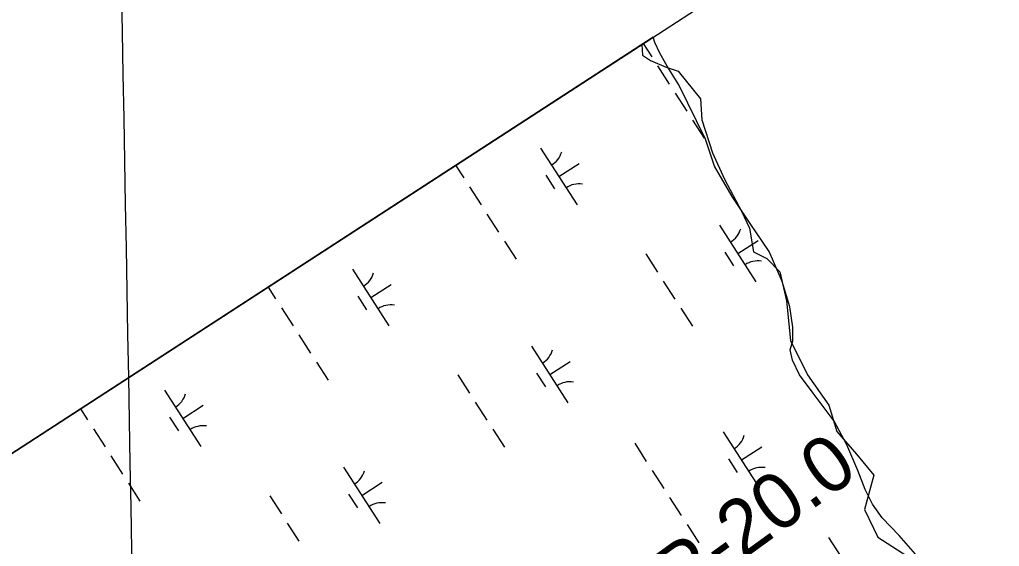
# Model space of a CAD drawing. Extents: x 3937982 to 3958556, y 219448 to 241894.
# Drawn here: x 3945866 to 3946595, y 237406 to 237798 of the extents above; entities that cross this region are included whole.
import ezdxf

# ---------------------------------------------------------------- set-up
doc = ezdxf.new("R2010")
doc.units = 0
for name, color, linetype in [('V-GRID-FRAM', 7, 'Continuous'), ('V-GRID-MAJR', 7, 'Continuous'), ('V-RIVR-EDGE', 7, 'Continuous'), ('V-RIVR-RANG-IDEN', 7, 'Continuous'), ('V-WETL-SWMP', 7, 'Continuous')]:
    doc.layers.add(name, color=color, linetype=linetype)

msp = doc.modelspace()

# ---------------------------------------------------------------- linework, layer by layer
at = {"layer": 'V-GRID-FRAM'}
msp.add_lwpolyline([(3948998.173, 239513.74), (3957109.469, 226912.286), (3949780.097, 222173.81), (3941699.799, 234772.334), (3948998.173, 239513.74)], dxfattribs=at)
at = {"layer": 'V-GRID-MAJR'}
msp.add_spline([(3946136.867, 227095.12), (3946078.329, 230314.506), (3945968.142, 236374.431), (3945930.73, 238431.955)], degree=3, dxfattribs=at)
at = {"layer": 'V-RIVR-EDGE'}
msp.add_lwpolyline([(3946328.808, 237779.581), (3946329.193, 237771.499), (3946335.09, 237767.567), (3946346.885, 237762.653), (3946355.731, 237759.704), (3946372.44, 237739.063), (3946373.423, 237723.337), (3946381.286, 237698.765), (3946390.132, 237679.107), (3946402.91, 237655.517), (3946408.807, 237642.74), (3946411.756, 237625.047), (3946421.585, 237620.133), (3946431.414, 237610.304), (3946436.328, 237588.68), (3946439.277, 237559.193), (3946452.055, 237533.638), (3946467.781, 237511.032), (3946473.678, 237491.374), (3946488.422, 237474.664), (3946501.2, 237458.938), (3946494.319, 237433.383), (3946504.148, 237412.742), (3946525.772, 237398.981)], dxfattribs=at)
at = {"layer": 'V-WETL-SWMP'}
for p, q in [((3946337.199, 237785.032), (3945476.899, 237226.136)), ((3946329.708, 237780.165), (3946336.107, 237770.224)), ((3946338.465, 237781.058), (3946337.199, 237785.032)), ((3946342.206, 237772.962), (3946338.465, 237781.058)), ((3946347.503, 237763.446), (3946342.206, 237772.962)), ((3946340.437, 237763.497), (3946349.097, 237750.043)), ((3946356.239, 237749.51), (3946347.503, 237763.446)), ((3946353.427, 237743.316), (3946362.086, 237729.862)), ((3946375.994, 237709.014), (3946356.239, 237749.51)), ((3946366.416, 237723.135), (3946375.076, 237709.682)), ((3946382.898, 237688.807), (3946375.994, 237709.014)), ((3946253.444, 237702.243), (3946280.507, 237660.2)), ((3946190.22, 237689.546), (3946196.239, 237680.194)), ((3946266.976, 237681.221), (3946282.111, 237690.964)), ((3946395.893, 237666.243), (3946382.898, 237688.807)), ((3946257.24, 237682.091), (3946263.735, 237672)), ((3946200.569, 237673.467), (3946209.229, 237660.014)), ((3946409.271, 237646.124), (3946395.893, 237666.243)), ((3946213.559, 237653.287), (3946222.219, 237639.833)), ((3946386.574, 237644.945), (3946413.636, 237602.901)), ((3946423.339, 237625.296), (3946409.271, 237646.124)), ((3946400.105, 237623.923), (3946415.24, 237633.665)), ((3946226.549, 237633.106), (3946235.209, 237619.652)), ((3946331.708, 237623.547), (3946340.368, 237610.094)), ((3946390.37, 237624.792), (3946396.865, 237614.702)), ((3946433.191, 237603.124), (3946423.339, 237625.296)), ((3946113.577, 237612.214), (3946140.64, 237570.17)), ((3946050.732, 237598.928), (3946056.372, 237590.165)), ((3946127.108, 237591.192), (3946142.244, 237600.934)), ((3946344.698, 237603.367), (3946353.357, 237589.913)), ((3946438.887, 237584.156), (3946433.191, 237603.124)), ((3946117.373, 237592.061), (3946123.868, 237581.971)), ((3946060.702, 237583.438), (3946069.362, 237569.984)), ((3946357.687, 237583.186), (3946366.347, 237569.732)), ((3946441.136, 237569.082), (3946438.887, 237584.156)), ((3946441.002, 237558.938), (3946441.136, 237569.082)), ((3946073.692, 237563.257), (3946082.352, 237549.803)), ((3946246.706, 237554.915), (3946273.769, 237512.872)), ((3946439.165, 237552.315), (3946441.002, 237558.938)), ((3946440.812, 237544.596), (3946439.165, 237552.315)), ((3946086.682, 237543.076), (3946095.342, 237529.623)), ((3946260.238, 237533.893), (3946275.373, 237543.636)), ((3946445.915, 237533.683), (3946440.812, 237544.596)), ((3946191.84, 237533.518), (3946200.5, 237520.064)), ((3946250.502, 237534.763), (3946256.997, 237524.672)), ((3946456.228, 237519.901), (3946445.915, 237533.683)), ((3945973.71, 237522.184), (3946000.772, 237480.141)), ((3946471.695, 237499.055), (3946456.228, 237519.901)), ((3945987.241, 237501.162), (3946002.377, 237510.905)), ((3946204.83, 237513.337), (3946213.49, 237499.883)), ((3945911.244, 237508.309), (3945916.505, 237500.135)), ((3945977.506, 237502.032), (3945984.001, 237491.941)), ((3946481.257, 237481.435), (3946471.695, 237499.055)), ((3945920.835, 237493.408), (3945929.495, 237479.955)), ((3946217.82, 237493.156), (3946226.48, 237479.703)), ((3946389.272, 237491.225), (3946416.335, 237449.182)), ((3946323.407, 237482.63), (3946332.067, 237469.176)), ((3946489.402, 237462.434), (3946481.257, 237481.435)), ((3945933.825, 237473.228), (3945942.485, 237459.774)), ((3946402.803, 237470.203), (3946417.939, 237479.946)), ((3946393.068, 237471.072), (3946399.563, 237460.982)), ((3946106.839, 237464.886), (3946133.901, 237422.842)), ((3946336.397, 237462.449), (3946345.057, 237448.995)), ((3946494.813, 237448.368), (3946489.402, 237462.434)), ((3945946.815, 237453.047), (3945955.475, 237439.593)), ((3946120.37, 237443.864), (3946135.506, 237453.606)), ((3946110.635, 237444.733), (3946117.13, 237434.643)), ((3946500.266, 237437.45), (3946494.813, 237448.368)), ((3946051.973, 237443.488), (3946060.633, 237430.035)), ((3946349.387, 237442.268), (3946358.047, 237428.815)), ((3946507.478, 237427.209), (3946500.266, 237437.45)), ((3946064.963, 237423.308), (3946073.623, 237409.854)), ((3946520.249, 237414.095), (3946507.478, 237427.209)), ((3946362.377, 237422.088), (3946371.037, 237408.634)), ((3946467.536, 237412.529), (3946476.195, 237399.075)), ((3946532.308, 237400.127), (3946520.249, 237414.095))]:
    msp.add_line(p, q, dxfattribs=at)
for centre, start, end in [((3946252.225, 237704.576), 301.99668, 343.540338), ((3946282.125, 237658.124), 81.996677, 123.540335), ((3946385.354, 237647.277), 301.99668, 343.540338), ((3946415.255, 237600.825), 81.996677, 123.540335), ((3946112.358, 237614.546), 301.99668, 343.540338), ((3946142.258, 237568.095), 81.996677, 123.540335), ((3946245.487, 237557.248), 301.99668, 343.540338), ((3946275.387, 237510.796), 81.996677, 123.540335), ((3945972.491, 237524.517), 301.99668, 343.540338), ((3946002.391, 237478.065), 81.996677, 123.540335), ((3946388.053, 237493.558), 301.99668, 343.540338), ((3946105.62, 237467.218), 301.99668, 343.540338), ((3946417.953, 237447.106), 81.996677, 123.540335), ((3946135.52, 237420.766), 81.996677, 123.540335)]:
    msp.add_arc(centre, 17.623, start, end, dxfattribs=at)

# ---------------------------------------------------------------- texts
at = {"layer": 'V-RIVR-RANG-IDEN'}
msp.add_text('R-20.0', height=41.5, rotation=35.941235, dxfattribs=at).set_placement((3946356.551, 237361.439))

doc.saveas('drawing.dxf')
